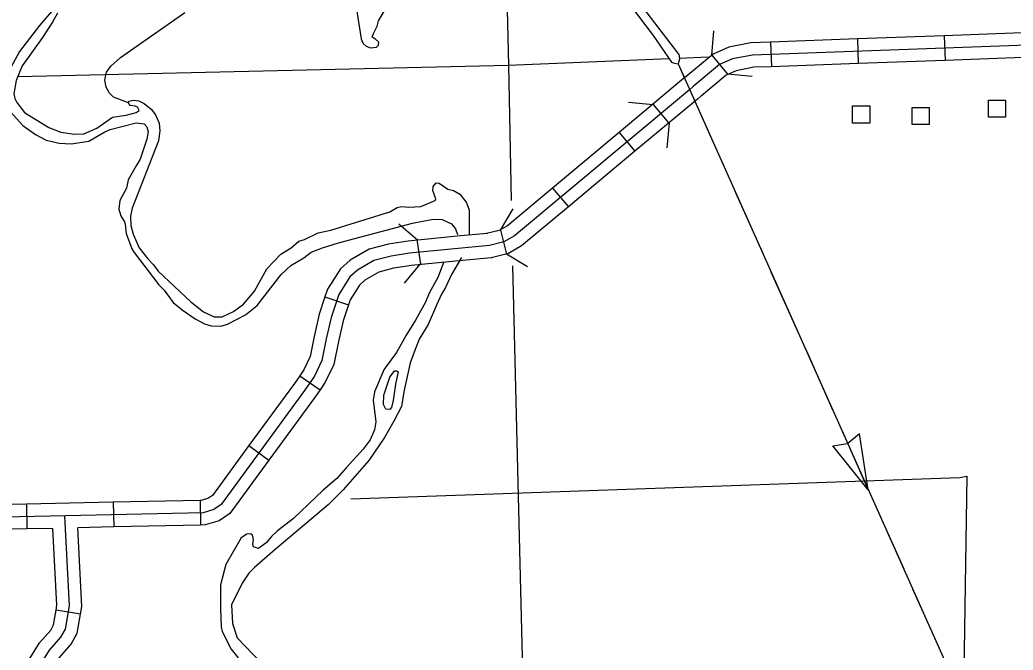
# Model space of a CAD drawing. Extents: x 1084508 to 1142749, y 1057638 to 1093403.
# Drawn here: x 1088324 to 1090220, y 1084108 to 1085312 of the extents above; entities that cross this region are included whole.
import ezdxf

# ---------------------------------------------------------------- set-up
doc = ezdxf.new("R2010")
doc.units = 0
for name, color, linetype in [('Level 32', 7, 'Continuous'), ('Level 35', 7, 'Continuous'), ('Level 38', 7, 'Continuous'), ('Level 43', 7, 'Continuous'), ('Level 5', 7, 'Continuous'), ('Level 56', 7, 'Continuous'), ('Level 7', 7, 'Continuous'), ('Level 9', 7, 'Continuous')]:
    doc.layers.add(name, color=color, linetype=linetype)

msp = doc.modelspace()

# ---------------------------------------------------------------- linework, layer by layer
at = {"layer": 'Level 32'}
for p, q in [((1090088.5, 1085281.2), (1090090.2, 1085234.2)), ((1089757.2, 1085269.2), (1089758.9, 1085222.2)), ((1089922.9, 1085275.2), (1089924.6, 1085228.2)), ((1089644.7, 1085244.2), (1089674.8, 1085208)), ((1089532.6, 1085150.6), (1089562.8, 1085114.5)), ((1089468.1, 1085096.7), (1089498.2, 1085060.6)), ((1089340.8, 1084990.5), (1089371, 1084954.4)), ((1089241.3, 1084910.1), (1089252.9, 1084864.5)), ((1089081.7, 1084891.9), (1089089, 1084845.4)), ((1088906.3, 1084782.4), (1088951, 1084767.4)), ((1088858.2, 1084632), (1088897.1, 1084605.4)), ((1088761.2, 1084498.5), (1088799.2, 1084470.7)), ((1088502.1, 1084390.3), (1088503.1, 1084343.2)), ((1088667.8, 1084393.9), (1088668.8, 1084346.8)), ((1088336.4, 1084386.6), (1088337.4, 1084339.5)), ((1088439.4, 1084176.4), (1088393, 1084184.3))]:
    msp.add_line(p, q, dxfattribs=at)
for points in [[(1091571.9, 1085309), (1091523.8, 1085295.6), (1091505.2, 1085296.4), (1091445.8, 1085308.3), (1090928.2, 1085288.1), (1089722.3, 1085244.4), (1089684.6, 1085237), (1089659.7, 1085226.1), (1089609.5, 1085184.3), (1089602.5, 1085178.3)], [(1090088.5, 1085281.2), (1089922.9, 1085275.2)], [(1090254.1, 1085287.2), (1090088.5, 1085281.2)], [(1089757.2, 1085269.2), (1089719.6, 1085267.9), (1089677.5, 1085259.6), (1089647.2, 1085246.3), (1089595.2, 1085203)], [(1089922.9, 1085275.2), (1089757.2, 1085269.2)], [(1089758.9, 1085222.2), (1089725, 1085221), (1089691.7, 1085214.4), (1089672.2, 1085205.9), (1089625.3, 1085166.8)], [(1089924.6, 1085228.2), (1089758.9, 1085222.2)], [(1090090.2, 1085234.2), (1089924.6, 1085228.2)], [(1090255.8, 1085240.2), (1090090.2, 1085234.2)], [(1089595.2, 1085203), (1089594.3, 1085202.3), (1089587.3, 1085196.3), (1089468.1, 1085096.7)], [(1089602.5, 1085178.3), (1089268.1, 1084899.2), (1089247.9, 1084887.5), (1089220.5, 1084880.6), (1089167, 1084875.8)], [(1089625.3, 1085166.8), (1089624.8, 1085166.4), (1089617.8, 1085160.3), (1089498.2, 1085060.6)], [(1089468.1, 1085096.7), (1089340.8, 1084990.5)], [(1089498.2, 1085060.6), (1089371, 1084954.4)], [(1089340.8, 1084990.5), (1089254.6, 1084918.6), (1089239, 1084909.5), (1089214.9, 1084903.4)], [(1089371, 1084954.4), (1089281.7, 1084879.8), (1089256.8, 1084865.5), (1089226.5, 1084857.8)], [(1089216.5, 1084903.9), (1089164.8, 1084899.2), (1089065, 1084889.3), (1089052.2, 1084887.3)], [(1089052.2, 1084887.3), (1089027.7, 1084883.5), (1088990.8, 1084873.9), (1088954.5, 1084852.8), (1088935.8, 1084836.1), (1088911.3, 1084797.4), (1088906.3, 1084782.4)], [(1089167, 1084875.8), (1089068, 1084865.9), (1089032.5, 1084860.4)], [(1089032.5, 1084860.4), (1088999.9, 1084851.9), (1088968.4, 1084833.7), (1088953.9, 1084820.7), (1088932.8, 1084787.2), (1088918, 1084743.3), (1088908.9, 1084702.2), (1088900.6, 1084661.2), (1088886.3, 1084631.4), (1088867.4, 1084603.7), (1088708, 1084385.9), (1088694.1, 1084376.6), (1088674.1, 1084370.5), (1087592.2, 1084346.7), (1085896.7, 1084317.9)], [(1089226.5, 1084857.8), (1089224.5, 1084857.3), (1089169.2, 1084852.3), (1089070.9, 1084842.6), (1089059.5, 1084840.8)], [(1089059.5, 1084840.8), (1089037.3, 1084837.3), (1089008.9, 1084829.9), (1088982.3, 1084814.5), (1088972, 1084805.3), (1088954.2, 1084777.1), (1088951, 1084767.4)], [(1088906.3, 1084782.4), (1088895.3, 1084749.6), (1088885.9, 1084707.1), (1088878.1, 1084668.8), (1088865.9, 1084643.2), (1088858.2, 1084632)], [(1088951, 1084767.4), (1088940.8, 1084737), (1088931.9, 1084697.3), (1088923.1, 1084653.7), (1088906.8, 1084619.6), (1088897.1, 1084605.4)], [(1088858.2, 1084632), (1088848.2, 1084617.3), (1088761.2, 1084498.5)], [(1088897.1, 1084605.4), (1088886.6, 1084590.1), (1088799.2, 1084470.7)], [(1088761.2, 1084498.5), (1088691.4, 1084403.2), (1088683.9, 1084398.1), (1088670.3, 1084393.9), (1088667.8, 1084393.9)], [(1088799.2, 1084470.7), (1088724.5, 1084368.7), (1088704.3, 1084355.1), (1088677.8, 1084347), (1088668.8, 1084346.8)], [(1088502.1, 1084390.3), (1088336.4, 1084386.6)], [(1088667.8, 1084393.9), (1088502.1, 1084390.3)], [(1088336.4, 1084386.6), (1088170.7, 1084383)], [(1088483.8, 1083292.6), (1088481.2, 1083318.7), (1088457.1, 1083721.3), (1088435.2, 1083807.8), (1088420.9, 1083846.1), (1088377.9, 1083933.7), (1088365.4, 1083972.9), (1088355.6, 1083994.5), (1088349.5, 1084019.5), (1088349.4, 1084041), (1088359.3, 1084073.9), (1088380.4, 1084108), (1088402.1, 1084132.8), (1088410.7, 1084148.3), (1088418.3, 1084192.7), (1088409.4, 1084364)], [(1088337.4, 1084339.5), (1088171.8, 1084335.9)], [(1088387.1, 1084340.6), (1088337.4, 1084339.5)], [(1088393, 1084184.3), (1088394.6, 1084194.1), (1088387.1, 1084340.6)], [(1088503.1, 1084343.2), (1088434.2, 1084341.7)], [(1088439.4, 1084176.4), (1088441.9, 1084191.3), (1088434.2, 1084341.7)], [(1088668.8, 1084346.8), (1088503.1, 1084343.2)], [(1088325.9, 1084032.9), (1088325.9, 1084044.4), (1088337.6, 1084083.6), (1088361.4, 1084122.1), (1088382.8, 1084146.4), (1088388.2, 1084156.2), (1088393, 1084184.3)], [(1088373, 1084033), (1088373, 1084037.5), (1088380.9, 1084064.2), (1088399.4, 1084094), (1088421.5, 1084119.1), (1088433.3, 1084140.3), (1088439.4, 1084176.4)]]:
    msp.add_lwpolyline(points, dxfattribs=at)
at = {"layer": 'Level 35'}
for points in [[(1089039.1, 1085372.8), (1089043.7, 1085383.4), (1089044.2, 1085398.6), (1089075.6, 1085442.6), (1089115.5, 1085485.8), (1089128.4, 1085505.3), (1089143.4, 1085522.7), (1089171.9, 1085540.1), (1089193.4, 1085558.8), (1089213.3, 1085578.3), (1089244.1, 1085620.4), (1089272.1, 1085646.9), (1089276.4, 1085649), (1089287.8, 1085647.4), (1089301.9, 1085635.1), (1089309.1, 1085616.8), (1089314.8, 1085586.7), (1089320.5, 1085571.9), (1089336.7, 1085540.7), (1089533.1, 1085282.1), (1089568.2, 1085230.9)], [(1089582.2, 1085245.9), (1089372.9, 1085519)], [(1088963.8, 1085348.2), (1088975.2, 1085275.5), (1088979.4, 1085266.8), (1088985, 1085261.4), (1088993.3, 1085258.3), (1089004.6, 1085259.8), (1089008.5, 1085263.1), (1089008.9, 1085269.1), (1089002.9, 1085274.5), (1088996.5, 1085278.3), (1088998.7, 1085285.7), (1089006.2, 1085299.3), (1089008.3, 1085310.1), (1089022.1, 1085331.9)], [(1088531.1, 1085153.2), (1088502.9, 1085163.9), (1088495, 1085171.7), (1088488.3, 1085182.8), (1088486.1, 1085196.5), (1088489.5, 1085211.8), (1088497.4, 1085223.3), (1088516.2, 1085239.6), (1088639.1, 1085326)], [(1089582.2, 1085245.9), (1089583, 1085236.9), (1089580.6, 1085227.8)], [(1089568.2, 1085230.9), (1089573.4, 1085228.9), (1089580.6, 1085227.8)]]:
    msp.add_lwpolyline(points, dxfattribs=at)
at = {"layer": 'Level 38'}
for points in [[(1089644.7, 1085244), (1089648.9, 1085290.9)], [(1089721.9, 1085203.8), (1089675, 1085208)], [(1089486.1, 1085154.3), (1089533, 1085150.1)], [(1089563.2, 1085114.1), (1089559.1, 1085067.2)], [(1089241.4, 1084910.2), (1089265.6, 1084950.5)], [(1089047.1, 1084921.9), (1089083.3, 1084891.8)], [(1089293.2, 1084840.3), (1089252.8, 1084864.5)], [(1089087.6, 1084844.9), (1089057.5, 1084808.7)]]:
    msp.add_lwpolyline(points, dxfattribs=at)
at = {"layer": 'Level 43'}
for p, q in [((1089926.8, 1084520.8), (1089904.5, 1084502.7)), ((1089943.7, 1084414.4), (1089926.8, 1084520.8)), ((1089875.8, 1084498.1), (1089904.2, 1084502.6)), ((1089943.7, 1084414.4), (1089875.8, 1084498.1))]:
    msp.add_line(p, q, dxfattribs=at)
for points in [[(1089580.6, 1085227.8), (1090112.6, 1084036.1), (1090115.7, 1084022), (1090158.9, 1082132.4), (1090157.5, 1082114.6)], [(1089580.6, 1085227.8), (1089592.4, 1085201.4)], [(1089622.8, 1085133.3), (1089673.5, 1085019.8)], [(1089690.4, 1084981.9), (1089741, 1084868.4)], [(1089757.9, 1084830.6), (1089808.6, 1084717.1)], [(1089825.5, 1084679.3), (1089876.2, 1084565.8)], [(1089893, 1084527.9), (1089943.7, 1084414.4)], [(1089960.6, 1084376.6), (1089985.9, 1084319.8)], [(1089985.9, 1084319.8), (1090011.3, 1084263.1)], [(1090028.2, 1084225.3), (1090078.8, 1084111.8)]]:
    msp.add_lwpolyline(points, dxfattribs=at)
at = {"layer": 'Level 5'}
msp.add_line((1089582.8, 1085238.6), (1089638.2, 1085240.9), dxfattribs=at)
for points in [[(1089247.1, 1085623.3), (1089256.6, 1085224.9), (1089261.8, 1084966.8)], [(1088319.9, 1085203.6), (1089256.6, 1085224.9), (1089563.5, 1085237.8)], [(1089264.6, 1084841.6), (1089275.5, 1084401.9), (1089285.2, 1083991.7), (1089294, 1083580.6), (1089301.9, 1082910.1), (1089302.5, 1082884.3), (1089318.3, 1081920.7)]]:
    msp.add_lwpolyline(points, dxfattribs=at)
at = {"layer": 'Level 56'}
for points in [[(1089913.8, 1085114.5), (1089913.8, 1085147.2), (1089946.6, 1085147.2), (1089946.6, 1085114.5)], [(1090173, 1085125.6), (1090173, 1085158.3), (1090205.8, 1085158.3), (1090205.8, 1085125.6)], [(1090027.4, 1085111.7), (1090027.4, 1085144.3), (1090060.2, 1085144.3), (1090060.2, 1085111.7)]]:
    msp.add_lwpolyline(points, close=True, dxfattribs=at)
at = {"layer": 'Level 7'}
for p, q in [((1088955.9, 1084396.7), (1090118.5, 1084437.7)), ((1090118.5, 1084437.7), (1090131.5, 1084440.4)), ((1090131.5, 1084440.4), (1090125.7, 1084021.1))]:
    msp.add_line(p, q, dxfattribs=at)
at = {"layer": 'Level 9'}
for points in [[(1088391.9, 1085336.8), (1088361.5, 1085300.6), (1088323.4, 1085251.3), (1088302.2, 1085212.4), (1088294.7, 1085177.7), (1088296.8, 1085158.5), (1088306, 1085136.2), (1088329.5, 1085109.8), (1088353.6, 1085093), (1088373.9, 1085082.2), (1088399, 1085076.4), (1088421.7, 1085074.6), (1088455.8, 1085079.7), (1088486.1, 1085097.5), (1088496, 1085102), (1088545.7, 1085115.3), (1088561.3, 1085112.9), (1088566.5, 1085107.5), (1088568.8, 1085098.1), (1088566.3, 1085084.1)], [(1088395.6, 1085324.6), (1088386.6, 1085308.7)], [(1088386.6, 1085308.7), (1088366.9, 1085277.9), (1088328.5, 1085223.7), (1088316.5, 1085195.7), (1088312.6, 1085170.3), (1088314.3, 1085161.2), (1088317.8, 1085154.1), (1088332.5, 1085134.9), (1088379.1, 1085105.8), (1088402.1, 1085097.4), (1088428.1, 1085093.2), (1088445.7, 1085093.7), (1088471, 1085105), (1088500.9, 1085125.9), (1088526.5, 1085129.9), (1088546.1, 1085134.6), (1088551.3, 1085138.6), (1088548.2, 1085144.8), (1088544, 1085146.8), (1088534.2, 1085147.9), (1088531.1, 1085153.2)], [(1088531.1, 1085153.2), (1088532.2, 1085156.4), (1088540.7, 1085158), (1088551.1, 1085157.2), (1088561.4, 1085152), (1088574.8, 1085141.3), (1088583.1, 1085130.3), (1088590.1, 1085114.2), (1088590.8, 1085099.7), (1088588.5, 1085080.7), (1088538.3, 1084952.2), (1088535.2, 1084936.9), (1088536, 1084919.2), (1088539.9, 1084902.7), (1088551.5, 1084876.4), (1088567.9, 1084855.1), (1088579.1, 1084843.6), (1088587.8, 1084832), (1088650.5, 1084773), (1088674.7, 1084754.2), (1088694.9, 1084744.4), (1088710, 1084744.8), (1088731.9, 1084755), (1088750.5, 1084768.8), (1088772, 1084793.4), (1088795.3, 1084836.1), (1088822.3, 1084864.2), (1088841.6, 1084876.5), (1088856.7, 1084889.1), (1088867.3, 1084892.5)], [(1088566.3, 1085084.1), (1088553.3, 1085045.3), (1088546, 1085032.7), (1088530.8, 1085006.4), (1088527.5, 1084990.5), (1088514.4, 1084966.8), (1088512.6, 1084950.4), (1088516.3, 1084937.6), (1088523.7, 1084926.2), (1088524.6, 1084921.2), (1088526.7, 1084903.7), (1088537.4, 1084874.2), (1088541.8, 1084867.1), (1088589, 1084805.9), (1088599.5, 1084795.3), (1088616.3, 1084771.8), (1088633.6, 1084757.7), (1088658.6, 1084740.6), (1088676.3, 1084731.3), (1088688.8, 1084727.4), (1088707.7, 1084727), (1088720.4, 1084730.2), (1088754.9, 1084748.1), (1088777, 1084765.9), (1088822.5, 1084825.1), (1088840.9, 1084842.3), (1088866, 1084857.4), (1088879.7, 1084868.1), (1088901.7, 1084876.1), (1088932.1, 1084886), (1089073.2, 1084923.1)], [(1088867.3, 1084892.5), (1088893.5, 1084905), (1088917.5, 1084910.2), (1089030.1, 1084945.1), (1089044.2, 1084953.3), (1089052.3, 1084955.2), (1089066.5, 1084953.7), (1089089.4, 1084955.4), (1089116.6, 1084966.4), (1089117.7, 1084969.9), (1089112.6, 1084985.8), (1089112.8, 1084993.7), (1089118.8, 1085000.3), (1089124.5, 1084999.6), (1089140.8, 1084988.6), (1089151.9, 1084985.7), (1089163.9, 1084978.7), (1089175.9, 1084963.7), (1089181.6, 1084948.9), (1089181.8, 1084901.9)], [(1089073.2, 1084923.1), (1089113.2, 1084931.2), (1089129.8, 1084930.7), (1089148.2, 1084922.1), (1089155.8, 1084912.6), (1089159.1, 1084901.8)], [(1089133.6, 1084849.7), (1089121.6, 1084819.9), (1089105.1, 1084789.5), (1089098, 1084772.4), (1089091.9, 1084761.1), (1089079.1, 1084738.4), (1089061.2, 1084709.8), (1089042.9, 1084676.1), (1089019.4, 1084644.8), (1089000.9, 1084601.6), (1088998.5, 1084585.1), (1089003.2, 1084544.3), (1089001.1, 1084528.8), (1088992.5, 1084509.3), (1088979.5, 1084491.5), (1088946.8, 1084456.2), (1088929.1, 1084435.8), (1088903.1, 1084413.2), (1088846.1, 1084359.1), (1088816, 1084336), (1088804.5, 1084324.7)], [(1089167, 1084857.9), (1089147.8, 1084825.5), (1089136.7, 1084800.4), (1089128.8, 1084787.7), (1089119.6, 1084766.8), (1089103.4, 1084730), (1089086.4, 1084702.1), (1089079.6, 1084685.4)], [(1089079.6, 1084685.4), (1089069.2, 1084656.8), (1089056.9, 1084601.4), (1089052.2, 1084573.1), (1089037.8, 1084545.3), (1089020, 1084514.2), (1088989.9, 1084469.9), (1088941.1, 1084414), (1088912.5, 1084385.5), (1088806.7, 1084296.4), (1088771.6, 1084266.1), (1088761.1, 1084255.2), (1088748.1, 1084236), (1088727.9, 1084194.7), (1088729.9, 1084158.8), (1088739, 1084131.4), (1088784.5, 1084084), (1088806.7, 1084066.4), (1088823.6, 1084055.1), (1088842.9, 1084032.4), (1088853.8, 1084013.3), (1088858.3, 1083998), (1088858.8, 1083971.2), (1088851.7, 1083934.9)], [(1089018.5, 1084595.2), (1089029.9, 1084629.2), (1089038.8, 1084641.2), (1089042.8, 1084641.7), (1089046.1, 1084639.7), (1089041.2, 1084615.8), (1089036.6, 1084585), (1089033.4, 1084571.3), (1089030.2, 1084567.3), (1089022.3, 1084567.9), (1089017.8, 1084576.9), (1089018.5, 1084595.2)], [(1088804.5, 1084324.7), (1088794.3, 1084313.2), (1088779.3, 1084302.3), (1088770.1, 1084305.1), (1088768.7, 1084309.5), (1088769.8, 1084319), (1088767.9, 1084327.5), (1088764.3, 1084330), (1088757.1, 1084329.2), (1088746.1, 1084322.3), (1088716.9, 1084271.8), (1088706.7, 1084232.5), (1088706.9, 1084186.7), (1088708.4, 1084152.7), (1088710.1, 1084143.3), (1088727.4, 1084109.7), (1088740.7, 1084093.6)]]:
    msp.add_lwpolyline(points, dxfattribs=at)

doc.saveas('drawing.dxf')
